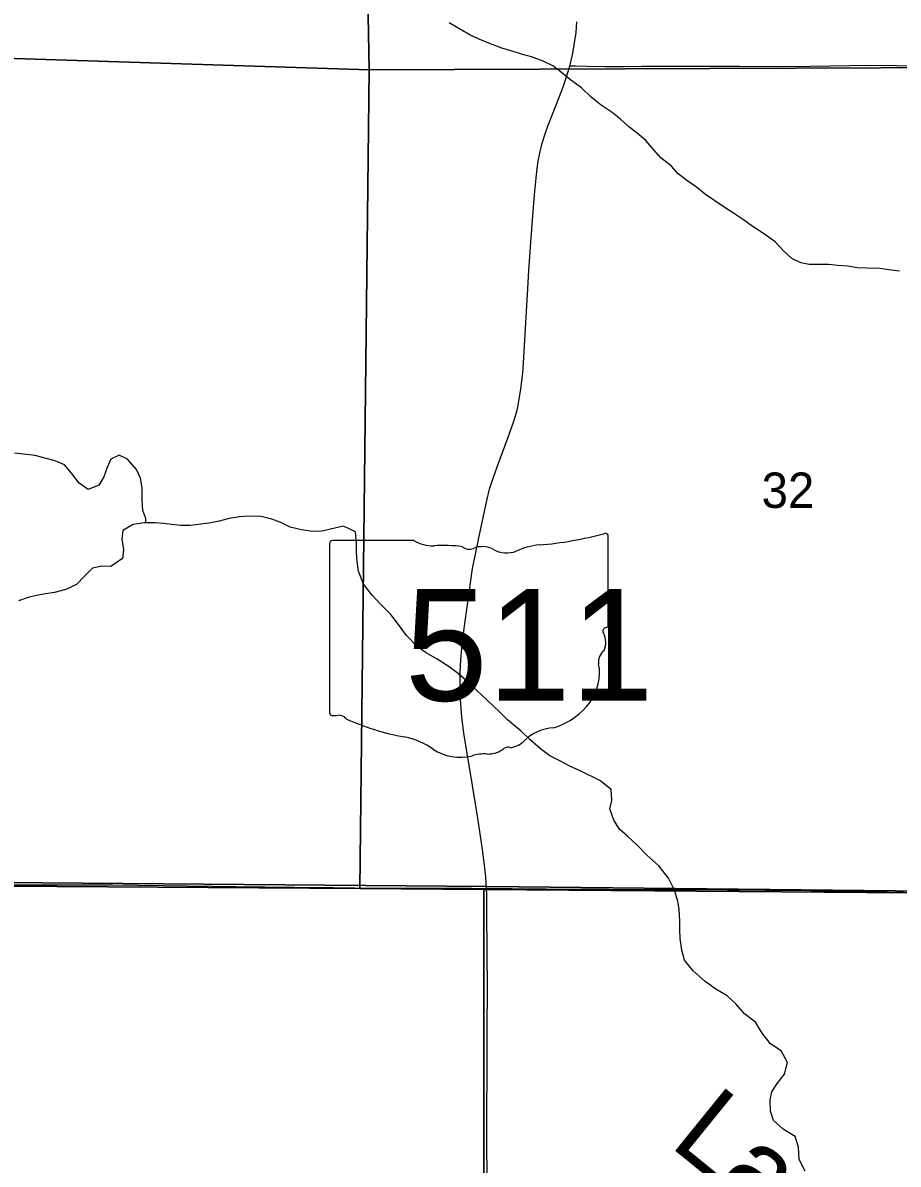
# Model space of a CAD drawing. Extents: x 1874609 to 2204689, y 815661 to 1281160.
# Drawn here: x 2016181 to 2021647, y 1055304 to 1062426 of the extents above; entities that cross this region are included whole.
import ezdxf

# ---------------------------------------------------------------- set-up
doc = ezdxf.new("R2010")
doc.units = 0
for name, color, linetype in [('GM_X_Minor_River', 7, 'Continuous'), ('GM_X_Minor_River_Text', 7, 'Continuous'), ('GM_X_Section', 7, 'Continuous'), ('GM_X_Section_Text', 7, 'Continuous'), ('GM_X_State_Location', 7, 'Continuous'), ('GM_X_State_Route', 7, 'Continuous'), ('GM_X_State_Shield', 7, 'Continuous'), ('GM_X_Township', 7, 'Continuous'), ('GM_X_Township_Road', 7, 'Continuous')]:
    doc.layers.add(name, color=color, linetype=linetype)

msp = doc.modelspace()

# ---------------------------------------------------------------- linework, layer by layer
at = {"layer": 'GM_X_Minor_River'}
for points in [[(2021656.4, 1060877.3), (2021588.3, 1060883.8), (2021532.2, 1060892.1), (2021454.1, 1060894.7), (2021392, 1060897.1), (2021331.9, 1060907.5), (2021269.9, 1060911.9), (2021211.8, 1060918.3), (2021147.7, 1060918.7), (2021091.6, 1060917.1), (2021039.5, 1060929.4), (2020983.6, 1060955.9), (2020931.8, 1061004.4), (2020879.9, 1061058.9), (2020800.1, 1061115.6), (2020736.2, 1061158.2), (2020682.3, 1061196.6), (2020618.4, 1061239.2), (2020560.5, 1061275.7), (2020502.6, 1061316.2), (2020444.7, 1061354.7), (2020388.9, 1061401.2), (2020333, 1061437.7), (2020273.1, 1061484.2), (2020229.3, 1061534.7), (2020165.5, 1061583.3), (2020121.7, 1061633.7), (2020071.9, 1061692.2), (2020018, 1061736.7), (2019966.1, 1061777.2), (2019914.3, 1061825.7), (2019862.4, 1061866.2), (2019792.5, 1061912.8), (2019730.7, 1061961.3), (2019670.9, 1062019.9), (2019603, 1062068.5), (2019545.2, 1062117.1), (2019491.3, 1062157.6), (2019431.4, 1062186), (2019357.4, 1062214.6), (2019307.4, 1062227), (2019231.4, 1062251.5), (2019179.3, 1062265.9), (2019101.4, 1062294.5), (2019045.4, 1062319), (2018979.4, 1062347.5), (2018913.5, 1062384), (2018843.6, 1062426.6)], [(2016949.6, 1059305.4), (2016949.4, 1059333.5), (2016930.9, 1059383.5), (2016926.4, 1059447.7), (2016927.7, 1059524), (2016917.2, 1059584.1), (2016890.7, 1059638.1), (2016836, 1059704), (2016783.6, 1059727.7), (2016731.7, 1059703.2), (2016708, 1059650.8), (2016686.5, 1059592.5), (2016656.8, 1059540.1), (2016588.8, 1059513.5), (2016534.3, 1059553.2), (2016485.7, 1059615.1), (2016441.1, 1059666.9), (2016382.7, 1059692.6), (2016326.4, 1059708.2), (2016258.1, 1059725.8), (2016203.9, 1059733.4), (2016129.6, 1059740.9)], [(2020312.2, 1056576.4), (2020295.6, 1056638.5), (2020287, 1056712.7), (2020284.5, 1056768.8), (2020284.1, 1056823), (2020279.5, 1056893.3), (2020271, 1056945.4), (2020250.4, 1057013.5), (2020213.7, 1057087.5), (2020152.9, 1057165.3), (2020078.1, 1057233), (2020017.4, 1057294.8), (2019958.8, 1057348.5), (2019906.2, 1057394.3), (2019871.7, 1057450.3), (2019847, 1057520.3), (2019858.6, 1057572.6), (2019856, 1057642.8), (2019783.4, 1057698.5), (2019666.5, 1057755.8), (2019596.1, 1057787.4), (2019535.6, 1057821.1), (2019473.2, 1057852.8), (2019414.6, 1057896.5), (2019347.9, 1057954.2), (2019293.3, 1058006), (2019208.5, 1058077.6), (2019157.9, 1058127.4), (2019081.1, 1058199.1), (2019016.4, 1058258.9), (2018963.9, 1058308.7), (2018901.2, 1058364.4), (2018842.7, 1058408.1), (2018768.1, 1058455.7), (2018699.5, 1058495.4), (2018643, 1058535.1), (2018576.3, 1058602.8), (2018527.6, 1058670.7), (2018478.9, 1058734.6), (2018412.2, 1058800.3), (2018363.6, 1058854.2), (2018308.8, 1058924), (2018278.1, 1059004.1), (2018269.6, 1059062.2), (2018265, 1059124.4), (2018264.6, 1059178.6), (2018258, 1059248.8), (2018183.5, 1059284.4), (2018103.4, 1059265.8), (2018051.3, 1059253.3), (2017991.2, 1059250.9), (2017920.9, 1059262.4), (2017850.5, 1059279.9), (2017792.1, 1059307.6), (2017735.8, 1059329.3), (2017669.4, 1059344.8), (2017595.2, 1059348.3), (2017535, 1059343.8), (2017470.9, 1059333.3), (2017406.9, 1059316.8), (2017344.8, 1059304.3), (2017276.7, 1059295.8), (2017226.6, 1059289.3), (2017166.4, 1059288.9), (2017112.2, 1059296.5), (2017060, 1059302.2), (2017007.8, 1059305.8), (2016939.6, 1059305.3), (2016871.5, 1059294.8), (2016805.6, 1059258.1), (2016800, 1059203.9), (2016810.6, 1059139.8), (2016803, 1059083.5), (2016731.2, 1059032.8), (2016675, 1059036.4), (2016616.9, 1059023.9), (2016567.2, 1058973.3), (2016517.5, 1058920.8), (2016449.5, 1058890.2), (2016379.5, 1058871.6), (2016323.4, 1058863.1), (2016267.3, 1058852.7), (2016215.2, 1058840.3), (2016155.2, 1058819.8)], [(2021067.4, 1055259.2), (2021028.6, 1055333.2), (2021024, 1055409.4), (2021003.4, 1055475.5), (2020928.8, 1055521.1), (2020868.1, 1055576.9), (2020849.6, 1055634.9), (2020847, 1055705.2), (2020858.6, 1055755.4), (2020892.3, 1055807.9), (2020937.9, 1055866.4), (2020955.4, 1055938.8), (2020916.7, 1056010.8), (2020850.1, 1056054.4), (2020797.4, 1056120.3), (2020756.7, 1056190.2), (2020688.1, 1056241.9), (2020633.4, 1056303.8), (2020578.8, 1056353.5), (2020508.3, 1056395.2), (2020441.7, 1056442.8), (2020366.9, 1056510.5), (2020312.2, 1056576.4)]]:
    msp.add_lwpolyline(points, dxfattribs=at)
at = {"layer": 'GM_X_Section'}
for points in [[(2012811.7, 1067655.4), (2018247.2, 1067446.7), (2018344.4, 1062132), (2012875, 1062308.6)], [(2023626.2, 1067442), (2023667.3, 1062153.1), (2018344.4, 1062132), (2018247.2, 1067446.7)], [(2018344.4, 1062132), (2018285.1, 1057025), (2012928.1, 1057059.8), (2012875, 1062308.6)], [(2018344.4, 1062132), (2023667.3, 1062153.1), (2023576.1, 1056982.1), (2019059.5, 1057018.6), (2018285.1, 1057025)], [(2012928.1, 1057059.8), (2018285.1, 1057025), (2019059.5, 1057018.6), (2019058.5, 1051739.8), (2012905.1, 1051801)], [(2023576.1, 1056982.1), (2024428.5, 1056977.8), (2024449.5, 1051689), (2019058.5, 1051739.8), (2019059.5, 1057018.6)]]:
    msp.add_lwpolyline(points, close=True, dxfattribs=at)
at = {"layer": 'GM_X_State_Route'}
for points in [[(2019077.4, 1057024.8), (2019073, 1057096.3), (2019061.6, 1057186.1), (2019052.4, 1057267.7), (2019022.7, 1057462), (2018972.7, 1057768.8), (2018938.3, 1057979.1), (2018923.6, 1058092.7), (2018915.7, 1058174.1), (2018912.1, 1058239.3), (2018911.4, 1058304.7), (2018912.9, 1058370.1), (2018916.9, 1058451.9), (2018924.9, 1058549.7), (2018936.6, 1058647.2), (2018990.3, 1059020.2), (2019005, 1059100.7), (2019028.7, 1059212.8), (2019080.1, 1059453.4), (2019096.2, 1059516.7), (2019115.4, 1059579.2), (2019143.5, 1059656), (2019212.7, 1059840.3), (2019245.1, 1059933.3), (2019259.5, 1059980.6), (2019271.7, 1060028.5), (2019281.6, 1060076.9), (2019291.9, 1060141.8), (2019303.1, 1060239.8), (2019310.8, 1060338), (2019320.5, 1060518.3), (2019331.7, 1060731.1), (2019340.7, 1060878.4), (2019353.3, 1061058.2), (2019365.2, 1061221.6), (2019376.2, 1061352.1), (2019390.8, 1061498.8), (2019399.9, 1061563.4), (2019409.2, 1061612), (2019424.6, 1061674.8), (2019442.2, 1061733.4), (2019462.2, 1061787.1), (2019509.2, 1061907.7), (2019556.5, 1062031.3), (2019583.2, 1062109.1), (2019596.6, 1062155.8), (2019601.3, 1062172.4), (2019615.7, 1062236.7), (2019627.2, 1062301.5), (2019635.8, 1062366.7), (2019641, 1062432.4)], [(2019079.6, 1054116.5), (2019078.7, 1054344.3), (2019080.1, 1054557.5), (2019079.3, 1054705.1), (2019081.7, 1055065.9), (2019079.8, 1055590.8), (2019080.9, 1055918.9), (2019080.5, 1056148.5), (2019082.1, 1056394.5), (2019079.1, 1056870.2), (2019077.8, 1056985.1), (2019077.4, 1057024.8)]]:
    msp.add_lwpolyline(points, dxfattribs=at)
at = {"layer": 'GM_X_State_Shield'}
for p, q in [((2018624, 1059196.3), (2018114.4, 1059196.3)), ((2019837.4, 1058669.7), (2019837.4, 1059222.5)), ((2018097.2, 1059178.1), (2018097.2, 1058121.5)), ((2019837.3, 1058669.9), (2019837.4, 1058669.7))]:
    msp.add_line(p, q, dxfattribs=at)
for centre, major_axis, start_param, end_param in [((2018117.2, 1059180.3), (20.2, 0), 1.712693, 3.28349), ((2018745.3, 1059318.9), (195.5, 0), 4.042523, 4.731795), ((2019217.5, 1060636.8), (1845.5, 0), 4.814394, 5.042369), ((2019818.1, 1059224.8), (19.4, 0), 6.141152, 7.989035), ((2018810.2, 1058603.1), (702, 0), 1.404758, 1.657858), ((2018969.5, 1059185.8), (56.4, 0), 3.836095, 5.185415), ((2019052.4, 1059063.7), (117.3, 0), 0.950623, 2.079405), ((2019203.7, 1059231.2), (141.1, 0), 4.081561, 5.145723), ((2019452.9, 1058873.5), (371.3, 0), 1.699011, 2.107814), ((2019832.9, 1058629.1), (30, 0), 1.883978, 3.671073), ((2019816.8, 1058667.6), (20.7, 0), 5.05454, 6.418171), ((2019642.2, 1058559.3), (180, 0), 5.934695, 6.695948), ((2019906.8, 1058438.4), (130.9, 0), 2.387724, 3.262537), ((2019320.9, 1058368.1), (461.6, 0), 5.101752, 6.440018), ((2018117.3, 1058119.1), (20.3, 0), 3.00124, 4.508301), ((2018120.4, 1058227.3), (155.2, 0), 4.665946, 4.897461), ((2018152.2, 1058060.5), (56, 0), 0.519207, 1.627899), ((2018858.8, 1059009.8), (1332.7, 0), 4.195997, 4.488961), ((2019515.5, 1057824.8), (252.8, 0), 1.647645, 2.488434), ((2018461.5, 1057646.8), (417, 0), 0.823519, 1.323587), ((2019195.2, 1058019.1), (149.1, 0), 4.937069, 5.64225), ((2018912.4, 1058055.3), (264.6, 0), 4.026481, 4.996735), ((2019065.3, 1057689.9), (217.4, 0), 1.495662, 1.94098), ((2019084.6, 1057976.1), (141, 0), 4.691044, 5.507374), ((2019212.2, 1057873.8), (39.7, 0), 1.147584, 2.315152)]:
    msp.add_ellipse(centre, major_axis=major_axis, ratio=0.8, start_param=start_param, end_param=end_param, dxfattribs=at)
at = {"layer": 'GM_X_Township'}
for points in [[(2038367, 1056943.1), (2034180.5, 1056965.4), (2033981.4, 1056966.5), (2032537.6, 1056974.2), (2029772, 1056967.5), (2029191.8, 1056969.5), (2027699.5, 1056974.9), (2025584.7, 1056980.8), (2025221.6, 1056982), (2024192, 1056985.6), (2023588.7, 1056987.7), (2019081.8, 1057037.3), (2014277.1, 1057075.3), (2012922.1, 1057082.7), (2012876.9, 1060382), (2012879.9, 1063357.3), (2012815.7, 1067541.2), (2012822.6, 1068444.9), (2012701.4, 1077595.4)], [(2012935.3, 1053679.3), (2012924.9, 1056002.2), (2012922.1, 1057082.7), (2014277.1, 1057075.3), (2019081.8, 1057037.3), (2023588.7, 1056987.7), (2024192, 1056985.6), (2025221.6, 1056982), (2025584.7, 1056980.8), (2027699.5, 1056974.9), (2029191.8, 1056969.5), (2029772, 1056967.5), (2032537.6, 1056974.2), (2033981.4, 1056966.5), (2034180.5, 1056965.4), (2038367, 1056943.1)]]:
    msp.add_lwpolyline(points, dxfattribs=at)
at = {"layer": 'GM_X_Township_Road'}
for points in [[(2021704.1, 1062156.3), (2021638.4, 1062158.4), (2021474.3, 1062159.1), (2021343, 1062156.9), (2021096.9, 1062153.2), (2020932.8, 1062152.5), (2020656.8, 1062153.3), (2020473.7, 1062153.9), (2020328.5, 1062154), (2020194.7, 1062154.1), (2020047.1, 1062153.3), (2019932.4, 1062152.2), (2019817.5, 1062152.3), (2019702.7, 1062153.7), (2019632.9, 1062155.1), (2019596.6, 1062155.8)], [(2014283.9, 1057054.6), (2014479.8, 1057056.3), (2014775.1, 1057053.8), (2015037.6, 1057052.6), (2015218, 1057051.1), (2015365.7, 1057050), (2015645.8, 1057048.4), (2015874.1, 1057047.3), (2016169.3, 1057046.8), (2016316.9, 1057047.3), (2016464.5, 1057047.8), (2016743.4, 1057045.9), (2017055.1, 1057042), (2017514.4, 1057035.6), (2017875.3, 1057032.6), (2018121.3, 1057030.4), (2018252.5, 1057029), (2018449.4, 1057026.7), (2018646.1, 1057026.2), (2018744.5, 1057025.2), (2018895.5, 1057025.6), (2018982.9, 1057025.6), (2019077.4, 1057024.8)], [(2019077.4, 1057024.8), (2019108.4, 1057024.5), (2019235.9, 1057024.6), (2019449.2, 1057022.1), (2019645.8, 1057019.7), (2019842.5, 1057019.2), (2019973.7, 1057017.5), (2020137.6, 1057017.8), (2020301.7, 1057018.2), (2020482.1, 1057017), (2020580.5, 1057016.4), (2020744.2, 1057014.8), (2020817.5, 1057014.1), (2020920.4, 1057014.1), (2021104.7, 1057010.7), (2021268.7, 1057008.4), (2021334.2, 1057007.1), (2021481.7, 1057004.6), (2021678.5, 1057000.2)]]:
    msp.add_lwpolyline(points, dxfattribs=at)

# ---------------------------------------------------------------- texts
at = {"layer": 'GM_X_Minor_River_Text'}
msp.add_text('Lang', height=500.2, rotation=320.95193, dxfattribs=at).set_placement((2020211.9, 1055421.8))
at = {"layer": 'GM_X_Section_Text'}
msp.add_text('32', height=221, rotation=0.00001, dxfattribs=at).set_placement((2020794.7, 1059398.8))
at = {"layer": 'GM_X_State_Location'}
for s in ['s', 'r']:
    msp.add_text(s, height=1, dxfattribs=at).set_placement((2018947.8, 1058579.5))
msp.add_text('511', height=1, rotation=0.00001, dxfattribs=at).set_placement((2018594.7, 1058506.8))
at = {"layer": 'GM_X_State_Shield'}
msp.add_text('511', height=696.1, dxfattribs=at).set_placement((2018566.7, 1058196))

doc.saveas('drawing.dxf')
